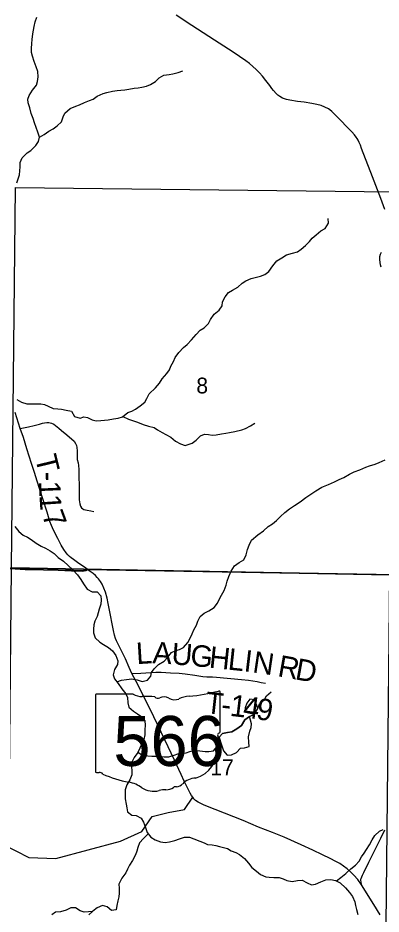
# Model space of a CAD drawing. Extents: x 0 to 191, y 0 to 55.
# Drawn here: x 144.045 to 144.524, y 22.406 to 23.589 of the extents above; entities that cross this region are included whole.
import ezdxf

# ---------------------------------------------------------------- set-up
doc = ezdxf.new("R2010")
doc.units = 0
for name, color, linetype in [('GM_X_Corporation', 7, 'Continuous'), ('GM_X_Minor_Lake', 7, 'Continuous'), ('GM_X_Minor_River', 7, 'Continuous'), ('GM_X_Section_Text', 7, 'Continuous'), ('GM_X_State_Location', 7, 'Continuous'), ('GM_X_State_Route', 7, 'Continuous'), ('GM_X_State_Shield', 7, 'Continuous'), ('GM_X_Township_Road', 7, 'Continuous'), ('GM_X_Township_Road_Text', 7, 'Continuous')]:
    doc.layers.add(name, color=color, linetype=linetype)

msp = doc.modelspace()

# ---------------------------------------------------------------- linework, layer by layer
at = {"layer": 'GM_X_Corporation'}
for points in [[(144.7721, 22.8501), (144.1364, 22.8611), (144.1354, 22.8605), (144.1346, 22.86), (144.1321, 22.8593), (144.1293, 22.8592), (144.126, 22.8593), (144.1154, 22.8597), (144.0977, 22.8602), (144.0785, 22.8607), (144.0543, 22.8614), (144.0343, 22.8627), (144.0227, 22.8632), (143.964, 22.8631), (143.6172, 22.8666), (143.6154, 22.8666), (143.4781, 22.8685), (143.4892, 23.2504), (143.508, 23.8671)], [(143.4671, 22.0623), (143.4732, 22.5094), (143.4732, 22.51), (143.4763, 22.5746), (143.4763, 22.5754), (143.4781, 22.8685), (143.6154, 22.8666), (143.6172, 22.8666), (143.964, 22.8631), (144.0227, 22.8632), (144.0343, 22.8627), (144.0543, 22.8614), (144.0785, 22.8607), (144.0977, 22.8602), (144.1154, 22.8597), (144.126, 22.8593), (144.1293, 22.8592), (144.1321, 22.8593), (144.1346, 22.86), (144.1354, 22.8605), (144.1364, 22.8611), (144.7721, 22.8501)]]:
    msp.add_lwpolyline(points, dxfattribs=at)
for points in [[(144.5404, 23.3591), (144.5357, 22.8539), (144.0361, 22.8632), (144.0414, 23.3648)], [(144.0361, 22.8632), (144.5357, 22.8539), (144.5301, 22.3498), (144.0313, 22.3585)]]:
    msp.add_lwpolyline(points, close=True, dxfattribs=at)
at = {"layer": 'GM_X_Minor_Lake'}
for points in [[(144.3617, 22.6777), (144.3575, 22.6888), (144.351, 22.6901), (144.3471, 22.6848), (144.345, 22.6785), (144.3451, 22.6728), (144.357, 22.6701)], [(144.357, 22.6701), (144.3617, 22.6777)], [(144.3506, 22.6668), (144.3442, 22.6624), (144.3402, 22.6552), (144.3336, 22.6509), (144.327, 22.6469), (144.3217, 22.6458), (144.3147, 22.6448), (144.3106, 22.6396), (144.3121, 22.6336)], [(144.3121, 22.6336), (144.3164, 22.6218), (144.3211, 22.6158), (144.3268, 22.6166), (144.3334, 22.6193), (144.3387, 22.6252), (144.3438, 22.6258), (144.3502, 22.6273), (144.3498, 22.633), (144.3492, 22.6404), (144.3512, 22.6475), (144.3529, 22.6524), (144.3533, 22.6573), (144.3506, 22.6668)]]:
    msp.add_lwpolyline(points, dxfattribs=at)
at = {"layer": 'GM_X_Minor_River'}
for points in [[(144.0432, 23.371), (144.0449, 23.3765), (144.0466, 23.3818), (144.0473, 23.3869), (144.0475, 23.3922), (144.0478, 23.3977), (144.0502, 23.4042), (144.0568, 23.4107), (144.0619, 23.4138), (144.0681, 23.4202), (144.0717, 23.4254), (144.073, 23.4315), (144.0711, 23.4379), (144.0688, 23.4443), (144.0665, 23.4502), (144.0649, 23.4561), (144.0622, 23.4627), (144.0603, 23.4699), (144.0584, 23.4765), (144.0578, 23.4814), (144.0596, 23.4862), (144.0638, 23.4932), (144.069, 23.4999), (144.0703, 23.5049), (144.0712, 23.5109), (144.071, 23.5178), (144.0689, 23.5242), (144.066, 23.5312), (144.0637, 23.538), (144.0627, 23.5431), (144.0627, 23.5481), (144.0631, 23.5551), (144.0634, 23.5602), (144.0645, 23.5678), (144.0652, 23.5725), (144.0661, 23.5775), (144.0676, 23.5837), (144.0695, 23.5896)], [(144.073, 23.4315), (144.0794, 23.4349), (144.0855, 23.4391), (144.0913, 23.4422), (144.0964, 23.4462), (144.1024, 23.4516), (144.1045, 23.458), (144.1067, 23.4632), (144.1137, 23.4693), (144.1211, 23.4722), (144.1262, 23.4741), (144.1326, 23.4772), (144.139, 23.4797), (144.1439, 23.4816), (144.1492, 23.4854), (144.1571, 23.4889), (144.1623, 23.4902), (144.1696, 23.4918), (144.1757, 23.493), (144.1806, 23.4934), (144.1857, 23.4936), (144.191, 23.4948), (144.1984, 23.496), (144.2033, 23.4964), (144.2082, 23.4972), (144.2145, 23.4987), (144.2199, 23.5008), (144.2264, 23.5047), (144.2313, 23.5094), (144.2375, 23.5131), (144.2443, 23.5141), (144.2494, 23.515), (144.2564, 23.5166), (144.2626, 23.5187)], [(144.0432, 23.0853), (144.0493, 23.0818), (144.0563, 23.0795), (144.0622, 23.0794), (144.0679, 23.0794), (144.0747, 23.0793), (144.0798, 23.0785), (144.0848, 23.0763), (144.0912, 23.0735), (144.0975, 23.0728), (144.1022, 23.0724), (144.1085, 23.0713), (144.1153, 23.0697), (144.1193, 23.0629), (144.1267, 23.0604), (144.1316, 23.0624), (144.1367, 23.0614), (144.1428, 23.0585), (144.1481, 23.0572), (144.1542, 23.0574), (144.1591, 23.0578), (144.164, 23.0586), (144.171, 23.0596), (144.1769, 23.0604), (144.1829, 23.0625), (144.1897, 23.068), (144.195, 23.07), (144.2001, 23.0725), (144.2063, 23.0767), (144.2124, 23.0818), (144.215, 23.0866), (144.2182, 23.0927), (144.2263, 23.1005), (144.2317, 23.107), (144.2353, 23.1123), (144.2415, 23.1196), (144.2449, 23.1243), (144.2468, 23.1293), (144.25, 23.1355), (144.2524, 23.1405), (144.2571, 23.1472), (144.2633, 23.154), (144.2682, 23.1577), (144.274, 23.1639), (144.2801, 23.1708), (144.2853, 23.1767), (144.2906, 23.18), (144.2966, 23.1857), (144.2991, 23.1908), (144.304, 23.1977), (144.3106, 23.2029), (144.3143, 23.2089), (144.315, 23.2143), (144.3184, 23.2209), (144.3227, 23.2264), (144.328, 23.2293), (144.335, 23.2335), (144.3407, 23.2385), (144.3456, 23.2419), (144.3526, 23.2448), (144.3582, 23.2462), (144.365, 23.2481), (144.3709, 23.2501), (144.376, 23.2543), (144.3815, 23.2617), (144.3865, 23.268), (144.3931, 23.2722), (144.3994, 23.276), (144.4073, 23.2785), (144.4139, 23.2801), (144.4188, 23.2834), (144.4245, 23.2883), (144.4296, 23.2935), (144.4333, 23.2982), (144.4388, 23.3023), (144.4446, 23.3078), (144.4505, 23.3109), (144.4548, 23.3179), (144.4546, 23.324)], [(144.1832, 23.0627), (144.1905, 23.0591), (144.1974, 23.0573), (144.2027, 23.0552), (144.2099, 23.0524), (144.2173, 23.05), (144.2245, 23.0481), (144.2292, 23.0453), (144.2351, 23.0418), (144.2401, 23.0389), (144.2465, 23.0356), (144.253, 23.0303), (144.2594, 23.0267), (144.2655, 23.0247), (144.2746, 23.0278), (144.2802, 23.0318), (144.2857, 23.0373), (144.2912, 23.0393), (144.2965, 23.0391), (144.3012, 23.0382), (144.3067, 23.0384), (144.3135, 23.04), (144.3194, 23.041), (144.3243, 23.0417), (144.3313, 23.0429), (144.3404, 23.0451), (144.3453, 23.047), (144.3519, 23.0504), (144.3578, 23.0541)], [(144.1751, 22.7129), (144.1814, 22.7149), (144.188, 22.7158), (144.1952, 22.7168), (144.202, 22.7156), (144.2089, 22.7133), (144.2159, 22.7149), (144.22, 22.7204), (144.2209, 22.7252), (144.2245, 22.7301), (144.2305, 22.7358), (144.2377, 22.7402), (144.2424, 22.745), (144.2475, 22.7515), (144.2532, 22.754), (144.2583, 22.7555), (144.2632, 22.7582), (144.269, 22.7645), (144.2722, 22.7704), (144.2748, 22.7759), (144.2771, 22.7813), (144.2806, 22.7875), (144.2825, 22.7927), (144.2853, 22.7991), (144.2908, 22.8033), (144.297, 22.8066), (144.3038, 22.811), (144.3083, 22.8165), (144.3105, 22.8213), (144.3137, 22.8272), (144.3169, 22.8333), (144.3199, 22.8401), (144.3212, 22.8454), (144.3231, 22.8515), (144.3264, 22.8587), (144.3309, 22.8656), (144.3368, 22.87), (144.3432, 22.8736), (144.346, 22.8803), (144.3481, 22.8875), (144.3501, 22.8932), (144.3531, 22.8995), (144.3616, 22.9066), (144.3689, 22.9121), (144.3754, 22.9176), (144.3808, 22.9211), (144.3861, 22.9257), (144.3914, 22.9308), (144.3972, 22.9362), (144.4034, 22.941), (144.4099, 22.9452), (144.4174, 22.9501), (144.425, 22.9561), (144.4317, 22.9605), (144.4382, 22.9649), (144.4461, 22.9697), (144.455, 22.9731), (144.4627, 22.9768), (144.4691, 22.9798), (144.4752, 22.9825), (144.4827, 22.9869), (144.489, 22.99), (144.4963, 22.9925), (144.5043, 22.9958), (144.5092, 22.9975), (144.5164, 22.9999), (144.5218, 23.002), (144.5296, 23.0056)], [(144.0407, 22.9179), (144.0457, 22.9113), (144.0514, 22.9064), (144.0573, 22.9034), (144.0622, 22.9005), (144.0689, 22.8958), (144.0753, 22.8919), (144.0809, 22.8891), (144.0873, 22.8855), (144.0924, 22.882), (144.0978, 22.8767), (144.1048, 22.872), (144.1109, 22.8661), (144.1174, 22.8605), (144.1235, 22.8541), (144.1279, 22.8477), (144.1313, 22.842), (144.1363, 22.8352), (144.1429, 22.8313), (144.1493, 22.8315), (144.1541, 22.826), (144.1545, 22.8209), (144.154, 22.8154), (144.1521, 22.8087), (144.1508, 22.8038), (144.1495, 22.7991), (144.1463, 22.793), (144.1448, 22.7878)], [(144.1448, 22.7878), (144.1443, 22.7821), (144.1445, 22.7772), (144.1468, 22.771), (144.1527, 22.7649), (144.1579, 22.7621), (144.1641, 22.7582), (144.1696, 22.7537), (144.1738, 22.7474), (144.1767, 22.7404), (144.176, 22.7355), (144.1722, 22.729), (144.1704, 22.722), (144.1721, 22.7169), (144.1769, 22.7107), (144.1818, 22.7037), (144.1874, 22.6969), (144.1893, 22.692), (144.1897, 22.6851), (144.1911, 22.6793), (144.1975, 22.6742), (144.2025, 22.6706), (144.2072, 22.6676), (144.2122, 22.6619), (144.2126, 22.6551), (144.2122, 22.6498), (144.2121, 22.643), (144.2108, 22.6367), (144.2078, 22.6301), (144.2056, 22.6253), (144.2029, 22.6194), (144.1982, 22.6131), (144.1947, 22.6059), (144.1947, 22.6012), (144.1951, 22.5951), (144.1949, 22.59), (144.1923, 22.5833), (144.1884, 22.5768), (144.1865, 22.5704), (144.1862, 22.5656), (144.1862, 22.5582), (144.1876, 22.5512), (144.1887, 22.5465), (144.1892, 22.5412), (144.195, 22.5367), (144.2009, 22.5365), (144.2076, 22.5328), (144.2104, 22.5277), (144.2133, 22.5205), (144.2152, 22.514), (144.22, 22.5078), (144.2261, 22.5044), (144.2329, 22.5016), (144.2392, 22.5007), (144.2449, 22.5015), (144.2517, 22.5033), (144.2583, 22.5056), (144.2647, 22.5079), (144.2711, 22.5078), (144.2772, 22.5057), (144.2848, 22.5027), (144.2905, 22.5003), (144.2952, 22.498), (144.3011, 22.4977), (144.3059, 22.4968), (144.311, 22.4955), (144.3161, 22.4944), (144.3214, 22.4927), (144.3262, 22.4899), (144.3326, 22.4875), (144.3374, 22.485), (144.3438, 22.4796), (144.3492, 22.4735), (144.3537, 22.4677), (144.3598, 22.4628), (144.3651, 22.4587), (144.372, 22.4555), (144.3767, 22.4549), (144.3828, 22.4546), (144.3896, 22.4544), (144.3949, 22.453), (144.3998, 22.4505), (144.4069, 22.4492), (144.414, 22.4508), (144.4203, 22.4512), (144.4267, 22.4475), (144.4326, 22.445), (144.4376, 22.4456), (144.4447, 22.4491), (144.4513, 22.4514), (144.4578, 22.452), (144.464, 22.4505), (144.4705, 22.4477), (144.4775, 22.4411), (144.4827, 22.4349), (144.4867, 22.4296), (144.4899, 22.4224), (144.4907, 22.4175), (144.4919, 22.4126), (144.4936, 22.406)], [(144.2031, 22.6198), (144.2094, 22.6162), (144.2162, 22.6151), (144.2215, 22.6148), (144.2283, 22.6148), (144.2331, 22.6143), (144.238, 22.6139), (144.2442, 22.614), (144.2509, 22.6159), (144.256, 22.6177), (144.2615, 22.6181), (144.2669, 22.6192), (144.2719, 22.621), (144.2785, 22.6225), (144.2851, 22.6218), (144.2921, 22.6207), (144.297, 22.6208), (144.3031, 22.6219), (144.3087, 22.6284), (144.3121, 22.6336), (144.3106, 22.6396), (144.3147, 22.6448), (144.3217, 22.6458), (144.327, 22.6469), (144.3336, 22.6509), (144.3402, 22.6552), (144.3442, 22.6624), (144.3506, 22.6668), (144.357, 22.6701), (144.3617, 22.6777), (144.3639, 22.6836), (144.3703, 22.6893), (144.373, 22.6944), (144.379, 22.6994)], [(144.2167, 22.5122), (144.2104, 22.5059), (144.2053, 22.5005), (144.2032, 22.4941), (144.2017, 22.4893), (144.1999, 22.4844), (144.1959, 22.4771), (144.1922, 22.4707), (144.1892, 22.4655), (144.1873, 22.4608), (144.1817, 22.4537), (144.1781, 22.4459), (144.1783, 22.4404), (144.1786, 22.434), (144.178, 22.4292), (144.1765, 22.4237), (144.1752, 22.4175), (144.1745, 22.4121), (144.1683, 22.4112), (144.1626, 22.4161), (144.1563, 22.4177), (144.1495, 22.4148), (144.1437, 22.4101), (144.1382, 22.4055)], [(144.4653, 22.45), (144.4714, 22.4546), (144.478, 22.4597), (144.4844, 22.466), (144.4906, 22.4708), (144.4953, 22.4761), (144.4983, 22.4817), (144.5019, 22.4868), (144.5053, 22.4916), (144.5089, 22.4975), (144.5126, 22.5041), (144.5162, 22.51), (144.5222, 22.5157), (144.5273, 22.5179)], [(144.1435, 22.4099), (144.1323, 22.409), (144.127, 22.4107), (144.1209, 22.4145), (144.1145, 22.4148), (144.1084, 22.4115), (144.101, 22.4094), (144.0944, 22.409), (144.0895, 22.4055)]]:
    msp.add_lwpolyline(points, dxfattribs=at)
at = {"layer": 'GM_X_State_Route'}
for points in [[(144.5295, 23.336), (144.5241, 23.3505), (144.5132, 23.379), (144.4987, 23.4162), (144.497, 23.4206), (144.4954, 23.4243), (144.4939, 23.4272), (144.4926, 23.4294), (144.4914, 23.4314), (144.4892, 23.4343), (144.4857, 23.4382), (144.4796, 23.4447), (144.4706, 23.4539), (144.4593, 23.4654), (144.4568, 23.4673), (144.4547, 23.4687), (144.45, 23.471), (144.4451, 23.473), (144.4394, 23.4746), (144.433, 23.4756), (144.4228, 23.4773), (144.4138, 23.4785), (144.4038, 23.48), (144.3993, 23.4811), (144.3943, 23.4829), (144.3905, 23.4849), (144.3878, 23.4869), (144.3857, 23.489), (144.3821, 23.4928), (144.38, 23.4957), (144.3772, 23.4993), (144.3723, 23.506), (144.3679, 23.5117), (144.3637, 23.5162), (144.3592, 23.5207), (144.3551, 23.5244), (144.3504, 23.5283), (144.3457, 23.532), (144.3374, 23.5379), (144.329, 23.5434), (144.3045, 23.5591), (144.2745, 23.5788), (144.2539, 23.5925)], [(144.5246, 23.2598), (144.5238, 23.263), (144.5231, 23.2658), (144.5228, 23.2698), (144.5229, 23.2737), (144.5235, 23.2769), (144.5249, 23.2796)], [(144.1365, 22.8609), (144.1338, 22.8631), (144.1292, 22.8664), (144.1235, 22.8702), (144.1181, 22.874), (144.1152, 22.8762), (144.1126, 22.8783), (144.1105, 22.8802), (144.1082, 22.8829), (144.1053, 22.8872), (144.1019, 22.8931), (144.0972, 22.9018), (144.0933, 22.9094), (144.0902, 22.9161), (144.0889, 22.919), (144.087, 22.9244), (144.0831, 22.9364), (144.0777, 22.954), (144.0702, 22.9776), (144.0666, 22.9888), (144.0627, 23.001), (144.0566, 23.02), (144.0519, 23.035), (144.0478, 23.0468), (144.041, 23.068)], [(144.1953, 22.7236), (144.1917, 22.7316), (144.1869, 22.7429), (144.1806, 22.7555), (144.1773, 22.7617), (144.1749, 22.7668), (144.1736, 22.7699), (144.1721, 22.7744), (144.1707, 22.7804), (144.169, 22.7894), (144.167, 22.8008), (144.164, 22.8162), (144.1626, 22.8231), (144.1602, 22.8312), (144.1581, 22.8362), (144.1558, 22.8416), (144.1539, 22.8449), (144.1513, 22.8486), (144.1495, 22.8506), (144.1471, 22.853), (144.1439, 22.8558), (144.1375, 22.8602), (144.1365, 22.8609)], [(144.2755, 22.5606), (144.274, 22.5626), (144.2721, 22.5657), (144.2644, 22.5815), (144.2603, 22.5905), (144.2516, 22.6092), (144.2387, 22.6362), (144.224, 22.6666), (144.2089, 22.6976), (144.201, 22.713), (144.1953, 22.7236)], [(144.4985, 22.4451), (144.4937, 22.4519), (144.4884, 22.4577), (144.4847, 22.4614), (144.4795, 22.4661), (144.4748, 22.4697), (144.4698, 22.473), (144.4648, 22.4758), (144.4573, 22.4796), (144.4471, 22.4846), (144.434, 22.4907), (144.419, 22.4977), (144.3964, 22.5079), (144.3811, 22.5139), (144.3624, 22.5212), (144.342, 22.5296), (144.3053, 22.5441), (144.2907, 22.5501), (144.2827, 22.5538), (144.279, 22.5564), (144.2771, 22.5582), (144.2755, 22.5606)], [(144.4985, 22.4451), (144.4979, 22.4487), (144.4978, 22.4508), (144.4978, 22.4522), (144.4981, 22.4535), (144.4997, 22.4577), (144.5014, 22.4613), (144.508, 22.4748), (144.524, 22.5063), (144.5295, 22.5173)], [(144.5231, 22.4052), (144.5147, 22.4192), (144.4985, 22.4451)]]:
    msp.add_lwpolyline(points, dxfattribs=at)
at = {"layer": 'GM_X_State_Shield'}
for p, q in [((144.147, 22.6948), (144.147, 22.5947)), ((144.1968, 22.6965), (144.1486, 22.6965)), ((144.3118, 22.6467), (144.3118, 22.699)), ((144.3117, 22.6467), (144.3118, 22.6467))]:
    msp.add_line(p, q, dxfattribs=at)
for centre, major_axis, start_param, end_param in [((144.2531, 22.8329), (0.1748, 0), 4.814394, 5.042369), ((144.3099, 22.6992), (0.00183, 0), 6.141152, 7.989035), ((144.1488, 22.695), (0.00191, 0), 1.712693, 3.28349), ((144.2083, 22.7081), (0.0185, 0), 4.042523, 4.731795), ((144.2145, 22.6403), (0.0665, 0), 1.404758, 1.657858), ((144.2296, 22.6955), (0.00534, 0), 3.836095, 5.185415), ((144.2374, 22.684), (0.0111, 0), 0.950623, 2.079405), ((144.2517, 22.6998), (0.0134, 0), 4.081561, 5.145723), ((144.2753, 22.666), (0.0352, 0), 1.699011, 2.107814), ((144.3113, 22.6428), (0.00284, 0), 1.883978, 3.671073), ((144.2933, 22.6362), (0.017, 0), 5.934695, 6.695948), ((144.3098, 22.6465), (0.00196, 0), 5.05454, 6.418171), ((144.3183, 22.6248), (0.0124, 0), 2.387724, 3.262537), ((144.2628, 22.6181), (0.0437, 0), 5.101752, 6.440018), ((144.1489, 22.5945), (0.00193, 0), 3.00124, 4.508301), ((144.1492, 22.6048), (0.0147, 0), 4.665946, 4.897461), ((144.1522, 22.589), (0.0053, 0), 0.519207, 1.627899), ((144.2191, 22.6789), (0.1262, 0), 4.195997, 4.488961), ((144.2813, 22.5667), (0.0239, 0), 1.647645, 2.488434), ((144.1815, 22.5498), (0.0395, 0), 0.823519, 1.323587), ((144.2242, 22.5885), (0.0251, 0), 4.026481, 4.996735), ((144.2386, 22.5539), (0.0206, 0), 1.495662, 1.94098), ((144.2405, 22.581), (0.0133, 0), 4.691044, 5.507374), ((144.2525, 22.5713), (0.00376, 0), 1.147584, 2.315152), ((144.2509, 22.585), (0.0141, 0), 4.937069, 5.64225)]:
    msp.add_ellipse(centre, major_axis=major_axis, ratio=0.8, start_param=start_param, end_param=end_param, dxfattribs=at)
at = {"layer": 'GM_X_Township_Road'}
for points in [[(144.0478, 23.0468), (144.0585, 23.049), (144.0661, 23.0508), (144.0698, 23.0518), (144.0731, 23.0528), (144.0773, 23.0539), (144.0798, 23.0544), (144.0828, 23.0548), (144.0857, 23.0547), (144.0888, 23.054), (144.0919, 23.0526), (144.0945, 23.0509), (144.0986, 23.0475), (144.1022, 23.0445), (144.1091, 23.0387), (144.1128, 23.0356), (144.1154, 23.0333), (144.1189, 23.0302), (144.1208, 23.0271), (144.1219, 23.0244), (144.1225, 23.0218), (144.1227, 23.0173), (144.1227, 23.0135), (144.1228, 23.0085), (144.123, 23.0062), (144.1241, 23.0015), (144.1246, 22.998), (144.1251, 22.9929), (144.1252, 22.9885), (144.1251, 22.9824), (144.1255, 22.9727), (144.1254, 22.9631), (144.1254, 22.9584), (144.1254, 22.9555), (144.1256, 22.953), (144.126, 22.9502), (144.1265, 22.9474), (144.1275, 22.9447), (144.1288, 22.9425), (144.1303, 22.9411), (144.1319, 22.9402), (144.1337, 22.9397), (144.1359, 22.9392), (144.141, 22.9385), (144.1449, 22.9376)], [(143.9641, 22.8628), (144.0228, 22.863), (144.0344, 22.8624), (144.0544, 22.8611), (144.0786, 22.8604), (144.0978, 22.8599), (144.1155, 22.8594), (144.1261, 22.8591), (144.1294, 22.8589), (144.1322, 22.8591), (144.1347, 22.8597), (144.1355, 22.8602), (144.1365, 22.8609)], [(144.1953, 22.7236), (144.2071, 22.7241), (144.2201, 22.7252), (144.227, 22.7256), (144.234, 22.7255), (144.2463, 22.7248), (144.2578, 22.7241), (144.2655, 22.7232), (144.2783, 22.7217), (144.2887, 22.72), (144.294, 22.7195), (144.3016, 22.7193), (144.3069, 22.719), (144.34, 22.7158), (144.3492, 22.715), (144.3607, 22.7134), (144.3661, 22.712), (144.3717, 22.7112)], [(144.2755, 22.5606), (144.274, 22.5626), (144.2721, 22.5657), (144.2644, 22.5815), (144.2603, 22.5905), (144.2516, 22.6092), (144.2387, 22.6362), (144.224, 22.6666), (144.2089, 22.6976), (144.201, 22.713), (144.1953, 22.7236)], [(143.9056, 22.4314), (143.922, 22.4271), (143.9412, 22.4282), (143.9688, 22.4367), (143.9747, 22.4399), (143.9812, 22.4432), (143.9921, 22.4535), (144.0025, 22.4754), (144.0134, 22.4901), (144.022, 22.4955), (144.033, 22.4944), (144.0419, 22.4899), (144.059, 22.4808), (144.0948, 22.4798), (144.1801, 22.5026), (144.2085, 22.5153), (144.2218, 22.5349), (144.2433, 22.5403), (144.2646, 22.5444), (144.2755, 22.5606)]]:
    msp.add_lwpolyline(points, dxfattribs=at)

# ---------------------------------------------------------------- texts
at = {"layer": 'GM_X_Section_Text'}
for s, height, p in [('8', 0.0209, (144.2803, 23.0932)), ('17', 0.02093, (144.2987, 22.5895))]:
    msp.add_text(s, height=height, rotation=0, dxfattribs=at).set_placement(p)
at = {"layer": 'GM_X_State_Location'}
msp.add_text('566', height=0.0000947, rotation=0, dxfattribs=at).set_placement((144.1941, 22.6312))
for s in ['s', 'r']:
    msp.add_text(s, height=0.0000947, dxfattribs=at).set_placement((144.2275, 22.6381))
at = {"layer": 'GM_X_State_Shield'}
msp.add_text('566', height=0.06592, dxfattribs=at).set_placement((144.1707, 22.6018))
at = {"layer": 'GM_X_Township_Road_Text'}
for s, rotation, p in [('T', 283.7868, (144.0671, 23.0088)), ('-', 270.9758, (144.072, 22.9898)), ('1', 272.4488, (144.0722, 22.9773)), ('1', 273.7586, (144.073, 22.9591)), ('7', 290.1067, (144.076, 22.9331)), ('L', 3.6151, (144.2016, 22.736)), ('A', 356.8474, (144.222, 22.7374)), ('U', 355.5951, (144.2468, 22.736)), ('G', 354.2749, (144.2715, 22.7341)), ('H', 353.9857, (144.2963, 22.7316)), ('L', 353.9329, (144.3212, 22.729)), ('I', 353.2555, (144.3422, 22.7268)), ('N', 351.5546, (144.3536, 22.7254)), ('R', 349.8659, (144.3867, 22.7203)), ('D', 349.8568, (144.4097, 22.7162)), ('T', 353.6873, (144.2912, 22.6717)), ('1', 353.3236, (144.3238, 22.668)), ('4', 352.6684, (144.3411, 22.666)), ('9', 350.986, (144.3583, 22.6638)), ('-', 353.6253, (144.3123, 22.6693))]:
    msp.add_text(s, height=0.0284, rotation=rotation, dxfattribs=at).set_placement(p)

doc.saveas('drawing.dxf')
